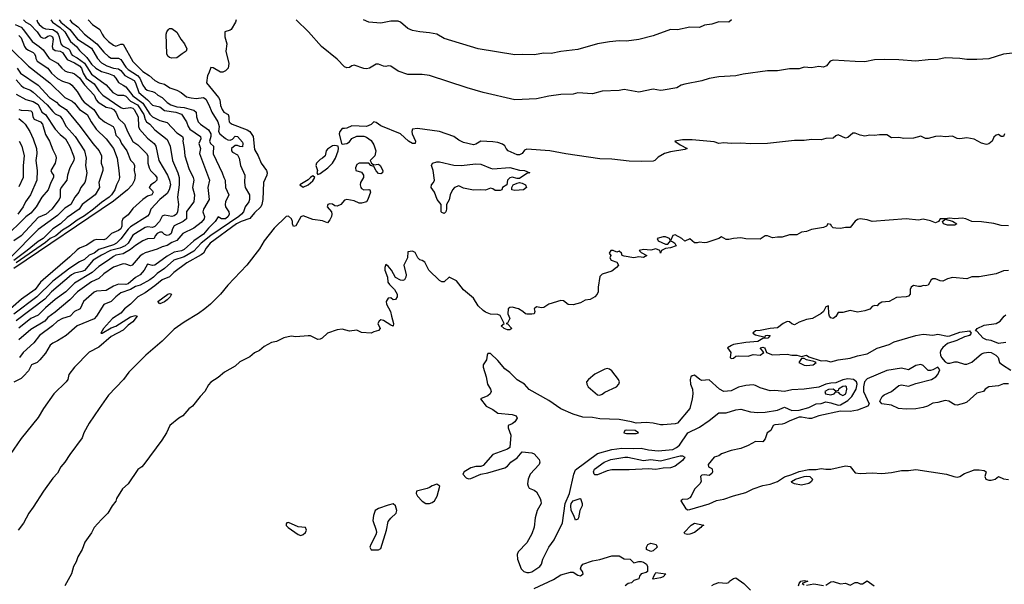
# Model space of a CAD drawing. Header units: metres. Extents: x -46681 to -43747, y -240911 to -237677.
# Tile 958 of 1056: x -45066 to -44863, y -237793 to -237677. Entities that reach past the tile are written whole.
import ezdxf

# ---------------------------------------------------------------- set-up
doc = ezdxf.new("R2010")
doc.units = ezdxf.units.M
doc.layers.add('CONTOUR_INDEX', color=1, linetype='Continuous')
doc.layers.add('CONTOUR_INTER', color=3, linetype='Continuous')

msp = doc.modelspace()

# ---------------------------------------------------------------- linework, layer by layer
at = {"layer": 'CONTOUR_INDEX'}
for points, elevation in [([(-45066.81, -237677.52), (-45065.6, -237678.08), (-45065.1, -237678.58), (-45063.33, -237681.02), (-45061.9, -237682.02), (-45061.1, -237682.75), (-45059.82, -237684.52), (-45058.1, -237685.45), (-45057.23, -237686.52), (-45056.6, -237687.01), (-45056.1, -237687.27), (-45055.1, -237687.45), (-45054.6, -237687.69), (-45053.6, -237688.47), (-45052.6, -237689.92), (-45050.6, -237692.02), (-45050.17, -237693.02), (-45049.77, -237693.52), (-45048.1, -237694.49), (-45047.1, -237694.75), (-45046.57, -237695.02), (-45046.14, -237695.52), (-45045.6, -237696.88), (-45044.34, -237698.02), (-45043.74, -237699.52), (-45042.6, -237701.61), (-45041.6, -237702.29), (-45039.79, -237704.02), (-45039.52, -237704.52), (-45039.54, -237706.02), (-45039.29, -237707.02), (-45039.01, -237707.52), (-45038.01, -237708.52), (-45037.68, -237709.02), (-45037.71, -237709.52), (-45038.17, -237710.02), (-45038.91, -237710.52), (-45039.27, -237711.02), (-45038.6, -237711.72), (-45038.48, -237712.02), (-45038.72, -237712.52), (-45039.6, -237712.85), (-45040.6, -237713.51), (-45042.6, -237715.33), (-45043.6, -237716.67), (-45044.67, -237717.52), (-45044.88, -237718.02), (-45044.89, -237719.02), (-45045.1, -237719.52), (-45045.6, -237719.88), (-45047.03, -237720.52), (-45048.1, -237721.6), (-45048.6, -237721.78), (-45050.1, -237721.71), (-45050.6, -237721.87), (-45052.1, -237722.91), (-45053.6, -237723.54), (-45054.1, -237723.89), (-45055.6, -237725.34), (-45061.1, -237730.02), (-45061.62, -237730.52), (-45062.74, -237732.02), (-45065.52, -237734.02), (-45068.97, -237737.02)], 60), ([(-45055.6, -237676.52), (-45055.22, -237677.02), (-45053.97, -237678.02), (-45052.6, -237679.49), (-45050.01, -237681.52), (-45048.6, -237683.21), (-45047.6, -237684.12), (-45047.1, -237684.46), (-45045.6, -237684.41), (-45045.1, -237684.68), (-45044.1, -237686.27), (-45043.6, -237686.8), (-45041.68, -237688.02), (-45041.2, -237688.52), (-45040.56, -237690.02), (-45040.1, -237690.7), (-45039.67, -237691.02), (-45038.6, -237691.27), (-45038.1, -237691.52), (-45037.5, -237692.02), (-45036.6, -237692.5), (-45035.6, -237693.55), (-45034.82, -237694.02), (-45033.6, -237694.48), (-45032.1, -237694.6), (-45030.6, -237694.98), (-45030.1, -237695.16), (-45029.62, -237695.52), (-45029.56, -237696.52), (-45029.16, -237697.52), (-45028.68, -237698.02), (-45027.1, -237699.2), (-45026.6, -237700.02), (-45026.6, -237700.52), (-45026.86, -237701.52), (-45026.65, -237702.02), (-45026.02, -237702.52), (-45026.1, -237704.14), (-45024.27, -237708.02), (-45023.95, -237709.02), (-45023.61, -237709.52), (-45023.55, -237711.02), (-45022.91, -237712.52), (-45023.59, -237714.02), (-45023.67, -237714.52), (-45023.6, -237715.02), (-45022.92, -237716.02), (-45022.81, -237716.52), (-45023.02, -237717.02), (-45023.6, -237717.51), (-45024.38, -237717.52), (-45025.1, -237717.09), (-45025.7, -237718.02), (-45027.1, -237719.42), (-45028.1, -237720.67), (-45030.09, -237722.02), (-45032.1, -237723.79), (-45032.6, -237724.08), (-45034.1, -237724.35), (-45035.6, -237725.14), (-45038.1, -237726.99), (-45038.6, -237727.07), (-45039.6, -237726.81), (-45040.29, -237728.02), (-45041.1, -237729.01), (-45042.1, -237729.53), (-45043.6, -237730.83), (-45044.1, -237730.98), (-45045.6, -237730.94), (-45046.6, -237731.36), (-45048.1, -237732.24), (-45050.1, -237732.4), (-45050.6, -237732.61), (-45052.8, -237734.52), (-45053.48, -237736.02), (-45054.6, -237736.55), (-45055.51, -237737.52), (-45057.1, -237738), (-45058.1, -237738.56), (-45059.12, -237739.52), (-45061.82, -237741.52), (-45063.01, -237743.02), (-45065.17, -237745.02), (-45065.95, -237746.02)], 55), ([(-45066.6, -237691.81), (-45064.6, -237692.94), (-45063.1, -237693.38), (-45062.1, -237694), (-45061.35, -237695.52), (-45060.56, -237696.02), (-45058.61, -237699.02), (-45057.6, -237700.11), (-45056.5, -237701.02), (-45056.18, -237701.52), (-45055.6, -237702.59), (-45054.84, -237704.52), (-45054.71, -237705.02), (-45054.78, -237705.52), (-45055.59, -237707.02), (-45056.05, -237708.52), (-45056.21, -237709.52), (-45057.38, -237711.02), (-45057.55, -237711.52), (-45057.59, -237713.02), (-45057.8, -237713.52), (-45059.29, -237715.52), (-45060.44, -237716.52), (-45062.1, -237717.23), (-45065.56, -237721.02), (-45067.1, -237722.01)], 65), ([(-44862.6, -237728.12), (-44863.6, -237728.17), (-44865.1, -237728.81), (-44868.6, -237729.41), (-44870.1, -237729.43), (-44871.1, -237729.83), (-44874.1, -237729.57), (-44875.1, -237729.81), (-44876.1, -237730.3), (-44876.6, -237730.27), (-44877.6, -237729.8), (-44878.1, -237729.85), (-44878.45, -237730.02), (-44879.1, -237731.11), (-44879.6, -237731.24), (-44880.1, -237731.2), (-44880.6, -237731.41), (-44881.1, -237731.41), (-44882.1, -237731.18), (-44882.6, -237731.58), (-44882.8, -237732.02), (-44882.77, -237733.02), (-44883.1, -237733.38), (-44883.6, -237733.54), (-44885.6, -237733.67), (-44887.1, -237734.52), (-44888.6, -237734.65), (-44889.32, -237735.02), (-44889.6, -237735.36), (-44890.1, -237735.3), (-44890.6, -237735.52), (-44891.1, -237736.04), (-44892.1, -237736.43), (-44893.6, -237736.66), (-44895.1, -237736.35), (-44896.6, -237736.73), (-44897.6, -237736.79), (-44898.1, -237737.6), (-44898.6, -237737.99), (-44899.1, -237737.86), (-44899.35, -237737.52), (-44899.54, -237737.02), (-44899.6, -237735.38), (-44900.1, -237735.62), (-44900.62, -237736.52), (-44901.1, -237736.96), (-44902.89, -237738.02), (-44904.1, -237738.23), (-44905.6, -237738.73), (-44906.6, -237739.27), (-44907.1, -237739.11), (-44907.6, -237738.71), (-44908.1, -237738.61), (-44908.88, -237739.02), (-44910.1, -237739.91), (-44911.6, -237740.02), (-44913.6, -237740.47), (-44914.6, -237740.52), (-44915.15, -237741.02), (-44914.6, -237741.38), (-44912.6, -237741.84), (-44912.5, -237741.52), (-44912.1, -237741.39), (-44911.56, -237741.52), (-44912.04, -237742.02), (-44913.1, -237742.1), (-44914.1, -237742.7), (-44916.6, -237742.94), (-44919.1, -237743.34), (-44919.55, -237743.52), (-44920.35, -237744.02), (-44919.67, -237745.02), (-44919.77, -237746.02), (-44919.6, -237746.21), (-44919.1, -237746.12), (-44918.6, -237745.77), (-44918.1, -237745.68), (-44916.1, -237745.77), (-44915.1, -237745.38), (-44913.6, -237745.57), (-44912.87, -237745.02), (-44913.66, -237744.02), (-44913.1, -237743.9), (-44912.76, -237744.02), (-44912.6, -237744.23), (-44912.36, -237745.02), (-44911.1, -237745.45), (-44908.1, -237745.32), (-44907.1, -237745.55), (-44906.1, -237745.53), (-44905.1, -237745.83), (-44904.1, -237745.51), (-44903.6, -237745.86), (-44901.1, -237746.71), (-44900.1, -237746.6), (-44899.1, -237746.93), (-44897.6, -237746.53), (-44895.1, -237746.16), (-44893.6, -237745.68), (-44891.6, -237745.25), (-44889.6, -237744.09), (-44887.1, -237743.33), (-44886.1, -237742.82), (-44881.6, -237741.46), (-44880.1, -237741.25), (-44878.1, -237741.4), (-44877.1, -237741.23), (-44875.1, -237741.61), (-44874.6, -237741.55), (-44872.6, -237740.8), (-44870.6, -237740.54), (-44870.23, -237741.02), (-44870.59, -237741.52), (-44871.6, -237741.78), (-44873.16, -237742.52), (-44875.1, -237743.17), (-44876.1, -237743.93), (-44876.48, -237744.52), (-44876.61, -237745.02), (-44876.55, -237745.52), (-44876.37, -237746.02), (-44875.6, -237746.9), (-44875.1, -237747.19), (-44874.6, -237747.21), (-44873.6, -237746.89), (-44873.1, -237746.9), (-44871.6, -237747.36), (-44871.1, -237747.4), (-44870.1, -237746.99), (-44868.1, -237745.28), (-44867.6, -237745.06), (-44866.6, -237744.89), (-44866.1, -237744.99), (-44865.18, -237745.52), (-44864.7, -237746.02), (-44864.4, -237747.02), (-44863.83, -237747.52), (-44862.1, -237748.61)], 50), ([(-44863.1, -237742.94), (-44864.6, -237743.16), (-44866.1, -237742.52), (-44867.1, -237742.4), (-44867.78, -237742.02), (-44869.1, -237740.6), (-44869.35, -237740.52), (-44868.99, -237740.02), (-44867.6, -237739.37), (-44865.08, -237739.02), (-44864.29, -237738.52), (-44863.48, -237737.52), (-44863.1, -237737.23)], 50), ([(-44969.6, -237745.16), (-44969.78, -237745.52), (-44969.89, -237746.52), (-44970.61, -237747.52), (-44970.57, -237748.02), (-44969.94, -237750.02), (-44969.69, -237751.52), (-44969.08, -237752.52), (-44968.96, -237753.02), (-44969.15, -237753.52), (-44969.6, -237753.91), (-44971.14, -237754.52), (-44969.95, -237756.02), (-44968.6, -237756.73), (-44967.6, -237757.49), (-44964.6, -237757.73), (-44963.8, -237758.02), (-44963.6, -237758.52), (-44964.1, -237759.25), (-44964.6, -237759.65), (-44965.42, -237760.02), (-44965.45, -237760.52), (-44964.88, -237762.02), (-44965.12, -237764.52), (-44965.6, -237764.88), (-44968.6, -237765.98), (-44970.6, -237768.24), (-44971.1, -237768.46), (-44972.1, -237768.42), (-44973.1, -237768.7), (-44974.48, -237769.52), (-44974.74, -237770.02), (-44974.1, -237770.75), (-44973.6, -237770.98), (-44973.1, -237770.92), (-44971.1, -237770.01), (-44969.6, -237769.74), (-44966.1, -237768.71), (-44965.6, -237768.4), (-44964.92, -237767.52), (-44963.6, -237766.68), (-44962.6, -237765.41), (-44960.6, -237765.61), (-44960.1, -237765.81), (-44959.1, -237766.97), (-44958.94, -237767.52), (-44959.08, -237768.02), (-44960.94, -237770.02), (-44961.37, -237771.02), (-44961.44, -237772.02), (-44961.34, -237772.52), (-44961.1, -237772.93), (-44960.1, -237773.28), (-44959.6, -237773.68), (-44958.87, -237775.02), (-44958.7, -237775.52), (-44958.69, -237776.02), (-44959.51, -237777.52), (-44959.92, -237779.02), (-44960.1, -237780.91), (-44960.6, -237782.32), (-44961.6, -237784.15), (-44963.36, -237786.02), (-44963.61, -237786.52), (-44963.54, -237787.52), (-44962.79, -237789.52), (-44962.24, -237790.02), (-44961.6, -237790.27), (-44961.1, -237790.27), (-44960.6, -237790.09), (-44958.92, -237789.02), (-44958.59, -237788.52), (-44958.29, -237787.52), (-44957.1, -237785.03), (-44955.96, -237783.52), (-44954.27, -237780.02), (-44953.76, -237776.02), (-44952.85, -237774.02), (-44951.96, -237770.02), (-44951.6, -237769.15), (-44947.1, -237765.76), (-44944.1, -237764.94), (-44942.1, -237764.68), (-44939.6, -237764.77), (-44938.1, -237764.67), (-44936.6, -237764.99), (-44934.6, -237765.2), (-44931.6, -237764.93), (-44930.83, -237764.52), (-44930.25, -237764.02), (-44928.51, -237761.52), (-44926.1, -237760.34), (-44924.1, -237759), (-44922.1, -237757.43), (-44920.6, -237757.4), (-44918.6, -237756.8), (-44917.6, -237756.68), (-44915.6, -237757.18), (-44914.1, -237757.35), (-44912.6, -237757.27), (-44910.1, -237756.87), (-44908.6, -237756.23), (-44907.1, -237756.89), (-44905.6, -237756.83), (-44903.6, -237756.28), (-44902.1, -237755.57), (-44901.1, -237755.45), (-44900.1, -237755.16), (-44899.1, -237755.32), (-44897.6, -237755.8), (-44897.1, -237755.76), (-44895.6, -237754.87), (-44894.75, -237754.02), (-44893.89, -237752.52), (-44893.69, -237751.52), (-44893.81, -237751.02), (-44894.44, -237750.52), (-44895.6, -237750.42), (-44896.6, -237750.63), (-44898.1, -237751.26), (-44899.1, -237751.3), (-44900.1, -237751.53), (-44901.6, -237752.12), (-44904.6, -237752.56), (-44907.1, -237752.64), (-44908.6, -237753.03), (-44910.6, -237752.82), (-44911.6, -237752.84), (-44913.6, -237752.27), (-44914.6, -237751.75), (-44915.1, -237751.63), (-44916.6, -237751.8), (-44918.1, -237752.14), (-44919.6, -237752.89), (-44921.1, -237752.99), (-44921.98, -237752.52), (-44924.1, -237750.64), (-44925.6, -237750.72), (-44926.05, -237750.52), (-44927.1, -237749.62), (-44927.6, -237749.78), (-44927.86, -237750.02), (-44928, -237750.52), (-44927.96, -237751.52), (-44927.56, -237752.52), (-44927.49, -237753.52), (-44927.59, -237754.52), (-44928.06, -237756.52), (-44930.6, -237759.53), (-44931.1, -237759.68), (-44933.6, -237759.89), (-44934.1, -237759.88), (-44935.6, -237759.5), (-44937.1, -237759.4), (-44939.1, -237759.52), (-44940.1, -237759.22), (-44942.6, -237758.8), (-44946.6, -237758.65), (-44948.1, -237758.35), (-44950.1, -237758.3), (-44952.1, -237757.68), (-44954.6, -237756.61), (-44957.1, -237754.84), (-44961.1, -237752.61), (-44962.06, -237751.52), (-44963.6, -237750.6), (-44965.1, -237749.13), (-44966.1, -237748.36), (-44967.6, -237746.62), (-44969.1, -237745.16), (-44969.6, -237745.16)], 50), ([(-44905.1, -237746.24), (-44905.71, -237747.02), (-44904.6, -237747.58), (-44904.1, -237747.67), (-44902.73, -237747.52), (-44902.11, -237747.02), (-44902.6, -237746.81), (-44904.1, -237746.53), (-44904.6, -237746.23), (-44905.1, -237746.24)], 50), ([(-44945.6, -237748.39), (-44947.6, -237749.42), (-44948.96, -237750.52), (-44949.35, -237751.02), (-44949.3, -237751.52), (-44949, -237752.02), (-44947.1, -237753.68), (-44946.6, -237753.78), (-44946.1, -237753.53), (-44945.6, -237753.17), (-44943.16, -237752.02), (-44942.66, -237751.52), (-44942.55, -237751.02), (-44942.73, -237750.52), (-44944.1, -237748.77), (-44944.6, -237748.4), (-44945.1, -237748.27), (-44945.6, -237748.39)], 50), ([(-44862.6, -237751.43), (-44863.6, -237751.45), (-44864.6, -237751.85), (-44866.6, -237752.02), (-44867.36, -237752.52), (-44867.69, -237753.02), (-44869.1, -237753.33), (-44871.1, -237755.22), (-44871.6, -237755.43), (-44873.1, -237755.82), (-44873.6, -237755.77), (-44874.86, -237755.02), (-44875.6, -237754.86), (-44877.1, -237755.3), (-44878.1, -237755.41), (-44879.23, -237756.02), (-44880.1, -237756.32), (-44881.6, -237756.59), (-44883.6, -237756.63), (-44885.16, -237756.52), (-44886.6, -237755.82), (-44888.59, -237755.52), (-44889.04, -237755.02), (-44888.53, -237754.02), (-44888.1, -237753.67), (-44886.65, -237753.02), (-44885.1, -237751.77), (-44884.6, -237751.63), (-44883.1, -237751.93), (-44881.6, -237751.34), (-44878.37, -237750.52), (-44877.52, -237750.02), (-44877.11, -237749.52), (-44876.71, -237748.52), (-44877.1, -237748.01), (-44878.1, -237748.55), (-44878.6, -237748.7), (-44879.1, -237748.66), (-44880.1, -237747.63), (-44880.6, -237747.47), (-44881.6, -237747.66), (-44883.1, -237748.55), (-44884.6, -237748.18), (-44887.6, -237748.66), (-44891.6, -237750.38), (-44892.15, -237751.02), (-44892.36, -237752.02), (-44892.35, -237753.02), (-44891.21, -237755.52), (-44891.46, -237756.02), (-44893.6, -237756.88), (-44895.1, -237757.14), (-44897.1, -237757.09), (-44901.59, -237758.02), (-44903.1, -237758.55), (-44903.6, -237758.58), (-44905.1, -237758.26), (-44905.6, -237758.3), (-44907.53, -237759.02), (-44908.6, -237759.57), (-44909.1, -237759.72), (-44910.6, -237759.86), (-44910.94, -237760.02), (-44911.44, -237761.02), (-44912.17, -237761.52), (-44912.6, -237762.76), (-44913.1, -237763.36), (-44914.6, -237763.33), (-44916.1, -237764.13), (-44917.6, -237764.72), (-44919.6, -237765.12), (-44921.6, -237765.86), (-44922.1, -237766.27), (-44923.11, -237766.52), (-44924.3, -237768.02), (-44924.23, -237768.52), (-44923.6, -237768.84), (-44923.49, -237769.02), (-44923.42, -237769.52), (-44923.6, -237769.89), (-44924.1, -237770.26), (-44925.1, -237770.15), (-44925.6, -237770.25), (-44925.88, -237770.52), (-44925.78, -237771.52), (-44926.03, -237772.02), (-44927.1, -237773.08), (-44927.8, -237774.52), (-44928.1, -237774.88), (-44928.6, -237775.18), (-44929.6, -237775.26), (-44929.96, -237775.52), (-44928.99, -237777.02), (-44928.6, -237777.33), (-44928.1, -237777.31), (-44924.1, -237776.14), (-44922.6, -237775.44), (-44921.1, -237775.19), (-44919.1, -237774.47), (-44916.6, -237773.8), (-44915.1, -237773.01), (-44913.1, -237772.33), (-44911.6, -237772.06), (-44910.1, -237771.55), (-44908.6, -237770.54), (-44907.1, -237770.1), (-44905.6, -237769.47), (-44903.6, -237769.04), (-44902.1, -237769.05), (-44901.1, -237768.88), (-44900.1, -237769), (-44899.1, -237768.96), (-44896.1, -237768.29), (-44895.1, -237768.47), (-44894.1, -237769.71), (-44893.1, -237769.9), (-44890.6, -237769.77), (-44888.6, -237769.89), (-44886.6, -237769.65), (-44884.6, -237769.25), (-44883.1, -237769.28), (-44881.6, -237769.08), (-44875.29, -237770.02), (-44873.82, -237770.52), (-44873.1, -237770.61), (-44872.6, -237770.51), (-44871.6, -237769.85), (-44870.1, -237769.31), (-44869.6, -237769.15), (-44868.6, -237769.13), (-44867.6, -237769.26), (-44867.13, -237769.52), (-44867.45, -237770.52), (-44867.2, -237771.02), (-44866.6, -237771.28), (-44866.1, -237771.27), (-44865.34, -237771.02), (-44864.6, -237770.49), (-44863.6, -237770.99), (-44862.6, -237771.12)], 50), ([(-44981.1, -237772.42), (-44981.6, -237772.78), (-44982.1, -237772.96), (-44984.33, -237773.52), (-44984.4, -237774.02), (-44984.1, -237774.52), (-44983.1, -237775.59), (-44982.36, -237776.02), (-44981.6, -237776.08), (-44981.1, -237775.85), (-44980.6, -237775.48), (-44980.07, -237774.52), (-44979.51, -237772.52), (-44980.1, -237772.06), (-44981.1, -237772.42)], 50), ([(-44990.1, -237776.4), (-44992.1, -237777.06), (-44992.79, -237777.52), (-44993.12, -237778.52), (-44993.25, -237779.52), (-44992.6, -237781.52), (-44992.54, -237782.02), (-44992.63, -237782.52), (-44993.72, -237784.52), (-44993.86, -237785.02), (-44993.6, -237785.58), (-44992.1, -237785.6), (-44991.6, -237785.31), (-44990.48, -237781.52), (-44990.1, -237779.74), (-44989.6, -237779.05), (-44988.46, -237778.02), (-44988.36, -237777.52), (-44988.6, -237776.52), (-44989.1, -237776.12), (-44990.1, -237776.4)], 50), ([(-45010.6, -237779.93), (-45010.96, -237780.02), (-45011.1, -237780.25), (-45011.1, -237780.61), (-45010.7, -237781.02), (-45008.6, -237782.45), (-45008.1, -237782.62), (-45007.6, -237782.46), (-45007.12, -237782.02), (-45006.91, -237781.52), (-45007.1, -237780.96), (-45008.6, -237780.85), (-45010.6, -237779.93)], 50)]:
    msp.add_lwpolyline(points, dxfattribs=dict(at, elevation=elevation))
at = {"layer": 'CONTOUR_INTER'}
for points, elevation in [([(-45021.41, -237676.52), (-45021.54, -237677.02), (-45022.39, -237678.52), (-45022.6, -237678.71), (-45023.69, -237679.02), (-45023.74, -237680.02), (-45023.3, -237681.52), (-45023.5, -237683.02), (-45022.86, -237685.52), (-45023.02, -237686.52), (-45023.6, -237687.07), (-45024.1, -237687.29), (-45024.6, -237687.3), (-45026.1, -237686.4), (-45026.6, -237686.38), (-45026.98, -237687.52), (-45027.29, -237688.02), (-45027.46, -237689.52), (-45025.04, -237692.52), (-45024.77, -237693.02), (-45024.6, -237694.15), (-45024.28, -237695.02), (-45023.94, -237695.52), (-45023.01, -237696.02), (-45022.87, -237696.52), (-45022.92, -237697.02), (-45022.8, -237697.52), (-45022.6, -237697.77), (-45022.23, -237698.02), (-45019.1, -237699.16), (-45018.55, -237699.52), (-45017.9, -237700.52), (-45017.6, -237703.25), (-45016.83, -237704.52), (-45016.26, -237706.02), (-45015.16, -237707.52), (-45015.02, -237708.02), (-45015.09, -237708.52), (-45015.78, -237710.02), (-45015.91, -237713.52), (-45016.1, -237714.52), (-45016.33, -237715.02), (-45017.6, -237716.25), (-45018.6, -237717.45), (-45020.33, -237718.02), (-45021.28, -237718.52), (-45026.7, -237722.52), (-45027.54, -237723.52), (-45028.07, -237724.52), (-45028.6, -237724.92), (-45031.54, -237726.52), (-45034.21, -237728.52), (-45035.1, -237729.43), (-45036.6, -237730.02), (-45038.1, -237731.29), (-45040.1, -237732.73), (-45041.62, -237733.52), (-45043.12, -237735.02), (-45044.36, -237736.02), (-45045.1, -237736.89), (-45046.82, -237738.02), (-45048.63, -237740.02), (-45049.23, -237741.02), (-45048.94, -237741.02), (-45047.1, -237739.88), (-45046.1, -237739.6), (-45043.1, -237737.62), (-45042.1, -237737.37), (-45041.74, -237737.52), (-45042.6, -237738.69), (-45043.6, -237739.37), (-45044.6, -237740.39), (-45047.1, -237741.72), (-45049.6, -237743.87), (-45051.6, -237744.93), (-45054.63, -237748.02), (-45055.76, -237749.52), (-45056, -237750.52), (-45056.32, -237751.02), (-45058.87, -237753.52), (-45060.99, -237756.52), (-45062.1, -237758.36), (-45065.6, -237762.66), (-45068.6, -237767.1)], 53), ([(-45051.81, -237676.52), (-45050.91, -237677.52), (-45049.41, -237678.52), (-45048.96, -237679.52), (-45048.56, -237680.02), (-45047.6, -237681), (-45046.6, -237681.77), (-45046.1, -237682), (-45045.1, -237681.54), (-45044.6, -237681.59), (-45042.6, -237685.15), (-45040.6, -237687.15), (-45039.25, -237688.02), (-45038.1, -237689.05), (-45037.22, -237689.52), (-45036.1, -237689.78), (-45035.03, -237690.52), (-45033.58, -237691.02), (-45032.69, -237691.52), (-45031.6, -237692.36), (-45030.6, -237692.63), (-45029.6, -237692.74), (-45028.1, -237692.53), (-45027.6, -237692.88), (-45026.98, -237694.02), (-45026.4, -237695.52), (-45025.16, -237697.52), (-45024.87, -237698.52), (-45025, -237699.52), (-45024.73, -237700.02), (-45023.6, -237700.95), (-45023.1, -237701.22), (-45022.6, -237701.31), (-45022.1, -237701.1), (-45021.6, -237700.45), (-45021.1, -237700.57), (-45020.1, -237701.73), (-45019.98, -237702.02), (-45020.1, -237702.67), (-45020.6, -237702.63), (-45021.1, -237702.38), (-45021.6, -237702.41), (-45022.33, -237703.02), (-45022.33, -237703.52), (-45022.1, -237703.8), (-45021.1, -237704.34), (-45020.73, -237705.02), (-45020.49, -237706.52), (-45019.63, -237708.52), (-45019.68, -237710.02), (-45019.54, -237711.02), (-45018.66, -237712.52), (-45018.63, -237713.52), (-45018.8, -237714.02), (-45019.52, -237715.02), (-45019.9, -237716.02), (-45020.28, -237716.52), (-45020.83, -237717.02), (-45026.6, -237720.93), (-45028.55, -237722.52), (-45030.1, -237724.13), (-45032.1, -237725.29), (-45034.17, -237726.02), (-45036.1, -237727.72), (-45037.6, -237728.75), (-45038.38, -237729.52), (-45039.1, -237730.01), (-45041.1, -237731.13), (-45042.1, -237731.39), (-45043.1, -237732.03), (-45045.1, -237732.7), (-45046.12, -237733.52), (-45047.08, -237734.52), (-45048.6, -237735.13), (-45050.1, -237737.49), (-45050.6, -237738.07), (-45054.1, -237739.47), (-45056.32, -237741.52), (-45058.1, -237742.61), (-45059.1, -237743.04), (-45059.6, -237743.51), (-45060.6, -237745.14), (-45061.73, -237746.52), (-45062.32, -237747.02), (-45063.45, -237747.52), (-45064.1, -237748.73), (-45065.1, -237749.88), (-45065.6, -237750.34), (-45067.1, -237751.11)], 54), ([(-45065.09, -237676.52), (-45064.6, -237677), (-45063.74, -237677.52), (-45062.32, -237679.02), (-45061.6, -237680.02), (-45061.1, -237680.3), (-45060.6, -237680.26), (-45060.1, -237679.89), (-45059.6, -237679.74), (-45059.13, -237680.02), (-45058.98, -237680.52), (-45059.21, -237682.02), (-45059.1, -237682.53), (-45058.6, -237682.86), (-45057.6, -237683.01), (-45057.1, -237683.3), (-45056.1, -237684.71), (-45054.6, -237685.41), (-45053.6, -237686.04), (-45053.18, -237686.52), (-45052.81, -237687.52), (-45052.19, -237688.52), (-45050.6, -237689.69), (-45049.6, -237691.19), (-45048.81, -237692.02), (-45045.1, -237694.6), (-45044.6, -237694.76), (-45043.1, -237694.58), (-45042.6, -237694.75), (-45042.34, -237695.02), (-45041.54, -237696.52), (-45041.49, -237698.52), (-45041.28, -237699.02), (-45039.6, -237700.92), (-45038.24, -237702.02), (-45037.89, -237702.52), (-45037.28, -237705.52), (-45035.52, -237708.52), (-45035.09, -237709.52), (-45034.9, -237710.52), (-45035.14, -237711.52), (-45035.6, -237712.25), (-45037.09, -237713.52), (-45038.94, -237715.52), (-45039.25, -237716.52), (-45039.6, -237716.97), (-45043.1, -237719.11), (-45043.6, -237719.59), (-45045.1, -237721.59), (-45046, -237722.52), (-45046.6, -237722.82), (-45049.6, -237723.77), (-45050.6, -237724.52), (-45051.6, -237724.96), (-45052.6, -237725.83), (-45053.6, -237726.33), (-45055.6, -237727.65), (-45059.1, -237730.33), (-45062.4, -237733.52), (-45067.1, -237737.13)], 59), ([(-45062.35, -237676.52), (-45062.21, -237677.02), (-45061.88, -237677.52), (-45061.1, -237678.22), (-45060.6, -237678.4), (-45059.1, -237678.55), (-45058.31, -237679.02), (-45057.95, -237679.52), (-45057.77, -237680.02), (-45057.41, -237681.52), (-45057.1, -237681.88), (-45055.84, -237682.52), (-45055.6, -237682.77), (-45055.32, -237683.52), (-45055.1, -237683.8), (-45054.1, -237684.34), (-45052.6, -237685.44), (-45051.1, -237687.7), (-45049.1, -237689.27), (-45048.1, -237689.89), (-45046.72, -237691.52), (-45045.72, -237692.02), (-45044.56, -237692.02), (-45044.1, -237692.26), (-45043.1, -237693.27), (-45041.7, -237694.02), (-45040.39, -237696.02), (-45040.1, -237697.04), (-45039.82, -237697.52), (-45039.1, -237698.04), (-45038.1, -237699.18), (-45035.6, -237701.19), (-45034.93, -237702.52), (-45034.46, -237705.52), (-45033.35, -237708.02), (-45033.09, -237709.02), (-45033.09, -237710.52), (-45033.42, -237713.02), (-45033.26, -237714.52), (-45033.44, -237716.02), (-45033.62, -237716.52), (-45034.1, -237716.9), (-45034.6, -237717.04), (-45036.1, -237716.73), (-45036.6, -237716.93), (-45037.15, -237718.02), (-45038.1, -237719.06), (-45038.6, -237719.25), (-45039.6, -237719.15), (-45040.1, -237719.3), (-45042.6, -237720.88), (-45043.57, -237722.52), (-45044.21, -237723.02), (-45045.3, -237723.52), (-45047.21, -237724.02), (-45049.1, -237724.97), (-45050.77, -237726.02), (-45052.6, -237728.09), (-45053.1, -237728.35), (-45054.6, -237728.64), (-45055.27, -237729.02), (-45059.33, -237732.52), (-45060.71, -237734.02), (-45066.6, -237738.48)], 58), ([(-45057.76, -237676.52), (-45057.41, -237677.02), (-45055.58, -237678.52), (-45054, -237680.52), (-45051.1, -237682.4), (-45049.92, -237684.52), (-45049.1, -237685.39), (-45047.96, -237686.02), (-45046.6, -237686.47), (-45045.6, -237686.64), (-45045.1, -237686.94), (-45044.24, -237688.02), (-45042.38, -237689.02), (-45042.05, -237689.52), (-45041.39, -237691.52), (-45039.61, -237693.02), (-45038.6, -237694.13), (-45037.1, -237694.44), (-45036.1, -237695.17), (-45033.81, -237695.52), (-45032.6, -237695.93), (-45031.57, -237697.52), (-45031.25, -237698.52), (-45030.88, -237699.02), (-45028.72, -237700.52), (-45028.66, -237701.02), (-45029.05, -237702.02), (-45028.74, -237703.02), (-45028.91, -237704.02), (-45026.84, -237709.52), (-45027.22, -237711.02), (-45026.95, -237713.52), (-45028.13, -237715.52), (-45028.2, -237716.02), (-45027.86, -237717.02), (-45027.99, -237717.52), (-45028.6, -237718.27), (-45030.1, -237719.41), (-45032.38, -237720.52), (-45033.6, -237721.93), (-45034.6, -237722.33), (-45035.6, -237722.99), (-45036.6, -237723.23), (-45037.6, -237723.7), (-45040.1, -237724.46), (-45040.6, -237724.73), (-45041.1, -237725.1), (-45042.76, -237727.02), (-45043.1, -237727.15), (-45044.1, -237726.8), (-45044.6, -237726.77), (-45046.6, -237727.46), (-45048.6, -237728.83), (-45049.6, -237729.76), (-45051.1, -237730.47), (-45054.02, -237732.52), (-45055.6, -237734.12), (-45058.6, -237736.72), (-45060.1, -237737.81), (-45060.7, -237738.52), (-45063.6, -237740.24), (-45066.1, -237742.35)], 56), ([(-45059.52, -237676.52), (-45059.16, -237677.02), (-45057.6, -237678.13), (-45056.61, -237679.02), (-45055.47, -237681.02), (-45054.18, -237682.02), (-45053.6, -237682.86), (-45052.1, -237684.31), (-45051.1, -237685.7), (-45050.25, -237686.52), (-45049.1, -237687.19), (-45047.6, -237687.58), (-45046.6, -237688.03), (-45046.09, -237688.52), (-45045.6, -237689.47), (-45044.6, -237689.96), (-45044.1, -237690.36), (-45042.6, -237692.19), (-45040.6, -237693.67), (-45039.1, -237695.95), (-45038.6, -237696.51), (-45037.1, -237697.28), (-45035.6, -237697.66), (-45033.6, -237699.77), (-45032.44, -237700.52), (-45032.29, -237701.02), (-45032.35, -237701.52), (-45032.05, -237703.02), (-45031.94, -237704.52), (-45031.1, -237707.16), (-45030.2, -237709.02), (-45030.11, -237709.52), (-45030.35, -237711.02), (-45029.98, -237712.52), (-45030.11, -237714.02), (-45031.6, -237715.95), (-45031.58, -237717.52), (-45032.31, -237718.02), (-45034.1, -237718.92), (-45034.45, -237719.52), (-45034.78, -237720.52), (-45035.1, -237720.78), (-45035.6, -237720.9), (-45036.1, -237720.68), (-45036.6, -237720.2), (-45037.1, -237720.22), (-45037.63, -237720.52), (-45038.07, -237721.02), (-45038.21, -237721.52), (-45039.6, -237721.6), (-45040.6, -237721.99), (-45042.1, -237722.95), (-45043.1, -237723.8), (-45044.6, -237724.66), (-45046.1, -237724.97), (-45046.6, -237725.21), (-45047.62, -237726.02), (-45049.6, -237727.31), (-45050.98, -237728.52), (-45054.6, -237730.71), (-45056.42, -237732.52), (-45058.6, -237734.07), (-45060.6, -237735.81), (-45062.1, -237737.34), (-45063.6, -237738.01), (-45066.1, -237739.98)], 57), ([(-44861.1, -237683.32), (-44863.6, -237683.58), (-44866.6, -237684.54), (-44869.1, -237684.72), (-44871.1, -237684.72), (-44872.6, -237684.51), (-44875.6, -237684.37), (-44877.1, -237684.7), (-44879.1, -237684.75), (-44881.6, -237685.06), (-44885.1, -237684.78), (-44888.1, -237684.71), (-44890.1, -237684.75), (-44892.1, -237685.17), (-44894.1, -237685.15), (-44898.6, -237684.86), (-44899.24, -237685.02), (-44899.99, -237686.02), (-44900.6, -237686.28), (-44901.6, -237686.13), (-44903.1, -237686.41), (-44904.6, -237686.26), (-44905.6, -237686.6), (-44907.6, -237686.61), (-44910.1, -237687.04), (-44912.1, -237687.01), (-44917.1, -237687.71), (-44918.6, -237688.05), (-44922.1, -237688.29), (-44924.1, -237688.61), (-44925.6, -237689.1), (-44929.1, -237689.79), (-44929.88, -237690.02), (-44930.74, -237690.52), (-44933.6, -237691.03), (-44934.1, -237691.08), (-44935.6, -237690.81), (-44938.6, -237691.42), (-44941.6, -237690.91), (-44942.6, -237691.07), (-44946.1, -237691.23), (-44948.1, -237691.78), (-44951.1, -237691.55), (-44952.1, -237691.83), (-44954.6, -237691.89), (-44957.1, -237692.23), (-44959.6, -237692.78), (-44964.1, -237693.03), (-44970.6, -237691.48), (-44973.9, -237690.52), (-44981.6, -237687.97), (-44983.1, -237687.77), (-44986.1, -237687.8), (-44988.1, -237687.08), (-44989.6, -237686.08), (-44990.1, -237685.99), (-44990.6, -237686.12), (-44991.1, -237686.05), (-44992.1, -237685.64), (-44992.6, -237685.66), (-44993.97, -237686.52), (-44994.6, -237686.63), (-44995.1, -237686.57), (-44997.1, -237685.89), (-44997.6, -237686.02), (-44998.1, -237686.38), (-44998.6, -237686.44), (-44999.1, -237686.19), (-45000.6, -237684.61), (-45003.84, -237682.02), (-45006.51, -237679.02), (-45009.02, -237676.52)], 53), ([(-44919.51, -237676.52), (-44920.1, -237677), (-44922.1, -237676.96), (-44923.6, -237677.41), (-44925.1, -237677.66), (-44926.1, -237678.12), (-44928.1, -237678.06), (-44930.6, -237678.59), (-44932.1, -237678.54), (-44935.6, -237679.86), (-44938.6, -237680.61), (-44941.1, -237680.94), (-44942.6, -237680.88), (-44944.6, -237681.07), (-44947.1, -237681.52), (-44951.1, -237682.67), (-44954.6, -237683.05), (-44956.6, -237683.47), (-44958.1, -237683.43), (-44960.1, -237683.74), (-44962.6, -237683.65), (-44964.1, -237683.76), (-44971.6, -237682.52), (-44978.6, -237680.39), (-44980.13, -237679.52), (-44981.6, -237679.2), (-44983.6, -237679.05), (-44985.1, -237678.74), (-44986.1, -237678.31), (-44987.6, -237677.05), (-44988.1, -237676.8), (-44989.6, -237676.85), (-44991.6, -237677.23), (-44994.1, -237677.04), (-44995.21, -237676.52)], 54), ([(-45066.1, -237679.75), (-45065.6, -237680.26), (-45064.88, -237682.02), (-45064.6, -237682.46), (-45064.1, -237682.81), (-45063.1, -237683.24), (-45062.85, -237683.52), (-45062.62, -237684.02), (-45062.57, -237684.52), (-45062.27, -237685.02), (-45060.11, -237686.52), (-45059.38, -237687.52), (-45058.1, -237688.61), (-45057.1, -237689.19), (-45055.6, -237689.65), (-45055.15, -237690.02), (-45054.1, -237691.3), (-45053.07, -237693.02), (-45052.61, -237693.52), (-45050.63, -237695.02), (-45049.6, -237696.59), (-45048.48, -237697.52), (-45046.65, -237698.52), (-45046.37, -237699.02), (-45046.1, -237700.28), (-45045.38, -237701.02), (-45044.97, -237702.02), (-45043.89, -237703.52), (-45043.1, -237705.44), (-45042.51, -237706.02), (-45042.3, -237706.52), (-45042.37, -237707.52), (-45042.15, -237708.52), (-45042.27, -237709.52), (-45042.78, -237710.52), (-45043.72, -237711.52), (-45046.6, -237713.86), (-45067.1, -237727.72)], 61), ([(-45035.29, -237678.52), (-45035.1, -237678.36), (-45034.6, -237678.36), (-45033.6, -237679.11), (-45032.77, -237680.52), (-45032, -237681.52), (-45031.55, -237682.52), (-45031.64, -237683.02), (-45032.5, -237683.52), (-45033.6, -237684.37), (-45034.6, -237684.45), (-45035.1, -237684.33), (-45035.44, -237684.02), (-45035.66, -237683.52), (-45035.8, -237679.52), (-45035.65, -237679.02), (-45035.29, -237678.52)], 54), ([(-45067.6, -237682.65), (-45064.1, -237686.1), (-45059.7, -237689.52), (-45056.62, -237692.52), (-45055.1, -237693.27), (-45054.6, -237693.71), (-45053.6, -237694.99), (-45052.05, -237696.02), (-45051.2, -237697.52), (-45050.15, -237699.02), (-45048.14, -237701.02), (-45046.59, -237703.02), (-45045.85, -237705.02), (-45045.49, -237707.52), (-45045.4, -237709.02), (-45045.5, -237709.52), (-45046.01, -237710.52), (-45046.33, -237711.52), (-45046.99, -237712.52), (-45047.48, -237713.02), (-45049.1, -237714.13), (-45050.72, -237715.52), (-45052.6, -237716.88), (-45054.1, -237717.75), (-45055.7, -237719.02), (-45057.1, -237719.84), (-45058.49, -237721.02), (-45059.6, -237721.54), (-45060.6, -237722.38), (-45066.64, -237726.52)], 62), ([(-45066.38, -237686.52), (-45065.71, -237687.52), (-45062.1, -237690.02), (-45059.75, -237692.52), (-45058.33, -237693.52), (-45057.86, -237694.02), (-45056.37, -237695.02), (-45053.44, -237698.52), (-45050.87, -237702.02), (-45049.57, -237703.52), (-45049.09, -237704.52), (-45049.11, -237706.02), (-45048.8, -237707.02), (-45048.81, -237707.52), (-45049.63, -237710.02), (-45049.48, -237711.02), (-45050.34, -237712.52), (-45053.03, -237714.52), (-45053.67, -237715.52), (-45056.1, -237717.19), (-45057.53, -237718.52), (-45059.1, -237719.54), (-45061.1, -237721.51), (-45062.1, -237722.16), (-45064.37, -237724.02), (-45067.1, -237726.06)], 63), ([(-45066.6, -237688.91), (-45065.6, -237690.07), (-45065.1, -237690.46), (-45063.69, -237691.02), (-45063.1, -237691.46), (-45060.21, -237694.02), (-45059.1, -237695.43), (-45058.6, -237695.86), (-45057.6, -237696.38), (-45057.1, -237697.05), (-45056.32, -237698.52), (-45054.52, -237700.52), (-45052.58, -237703.52), (-45052.25, -237705.02), (-45052.37, -237706.52), (-45052.07, -237708.02), (-45052.34, -237709.52), (-45052.49, -237710.02), (-45053.35, -237711.02), (-45053.76, -237712.02), (-45054.53, -237713.02), (-45055.37, -237714.52), (-45056.6, -237715.28), (-45058.1, -237716.79), (-45062.1, -237719.68), (-45067.85, -237725.52)], 64), ([(-45066.1, -237694.98), (-45065.6, -237695.12), (-45064.1, -237695.18), (-45063.6, -237695.29), (-45063.33, -237695.52), (-45063.19, -237696.52), (-45062.95, -237697.02), (-45061.6, -237697.52), (-45061.19, -237698.02), (-45060.6, -237700.11), (-45059.75, -237701.52), (-45059.1, -237703.29), (-45058.44, -237704.52), (-45058.38, -237705.02), (-45058.61, -237706.02), (-45059.46, -237707.52), (-45059.3, -237708.02), (-45058.96, -237708.52), (-45058.91, -237709.02), (-45059.46, -237710.02), (-45060.01, -237711.52), (-45061.33, -237713.02), (-45062.52, -237715.02), (-45063.6, -237716.29), (-45064.6, -237717.06), (-45069.1, -237721.44)], 66), ([(-45066.1, -237696.86), (-45065.22, -237697.52), (-45064.77, -237698.02), (-45063.81, -237699.52), (-45063.13, -237701.02), (-45062.46, -237703.02), (-45062.36, -237704.02), (-45062.59, -237705.52), (-45062.27, -237707.52), (-45062.39, -237709.52), (-45063.65, -237712.52), (-45064.68, -237714.02), (-45065.18, -237715.02), (-45066.3, -237716.52)], 67), ([(-44863.37, -237700.02), (-44863.61, -237700.52), (-44864.1, -237700.56), (-44864.6, -237700.11), (-44865.1, -237700.27), (-44865.6, -237700.72), (-44865.94, -237701.52), (-44866.6, -237702.03), (-44867.1, -237702.17), (-44868.1, -237701.9), (-44869.6, -237701.1), (-44871.1, -237700.8), (-44872.6, -237701.04), (-44873.1, -237700.96), (-44874.1, -237700.47), (-44875.6, -237700.62), (-44876.6, -237700.51), (-44877.6, -237700.58), (-44879.1, -237700.98), (-44879.6, -237700.95), (-44880.6, -237700.51), (-44882.1, -237700.88), (-44884.1, -237700.97), (-44885.1, -237700.75), (-44886.6, -237700.81), (-44887.6, -237700.2), (-44889.1, -237700.18), (-44890.1, -237700.34), (-44891.1, -237700.29), (-44892.1, -237700.45), (-44893.1, -237700.25), (-44894.1, -237699.84), (-44894.6, -237699.89), (-44895.6, -237700.76), (-44896.1, -237700.88), (-44897.6, -237700.23), (-44898.1, -237700.42), (-44898.6, -237700.88), (-44900.1, -237700.98), (-44901.1, -237701.25), (-44903.1, -237701.16), (-44904.6, -237701.38), (-44906.6, -237701.36), (-44912.1, -237701.97), (-44915.6, -237702.03), (-44917.6, -237701.89), (-44919.6, -237701.97), (-44921.1, -237701.84), (-44922.1, -237702.02), (-44923.1, -237701.67), (-44927.6, -237701.26), (-44929.6, -237701.22), (-44931.15, -237701.52), (-44930.1, -237702.26), (-44928.64, -237703.02), (-44929.1, -237703.24), (-44932.1, -237703.7), (-44933.27, -237704.02), (-44934.6, -237704.78), (-44935.32, -237705.52), (-44935.6, -237705.63), (-44938.1, -237705.7), (-44940.6, -237705.6), (-44944.1, -237705.23), (-44946.6, -237705.18), (-44953.6, -237704.15), (-44956.87, -237703.52), (-44961.6, -237703.13), (-44962.1, -237703.35), (-44962.6, -237704.02), (-44963.1, -237704.31), (-44963.6, -237704.3), (-44965.43, -237703.52), (-44965.88, -237703.02), (-44966.1, -237702.49), (-44966.6, -237702.11), (-44967.6, -237701.82), (-44968.6, -237701.62), (-44971.1, -237701.52), (-44972.1, -237702.15), (-44972.6, -237702.25), (-44974.6, -237701.78), (-44975.6, -237701.3), (-44976.65, -237700.52), (-44979.6, -237699.54), (-44984.1, -237698.92), (-44985.15, -237699.02), (-44985.29, -237699.52), (-44985.21, -237700.02), (-44984.49, -237701.52), (-44984.6, -237702), (-44985.1, -237702.01), (-44985.94, -237701.52), (-44987.61, -237700.02), (-44991.6, -237698.33), (-44992.6, -237697.68), (-44993.1, -237697.53), (-44993.6, -237698.1), (-44994.6, -237698.5), (-44997.6, -237698.35), (-44998.6, -237698.82), (-44999.1, -237698.94), (-44999.6, -237698.88), (-45000.06, -237699.52), (-45000.21, -237700.02), (-44999.72, -237702.02), (-44999.6, -237702.1), (-44998.6, -237702.01), (-44998.1, -237701.62), (-44997.6, -237700.98), (-44996.6, -237700.49), (-44995.1, -237700.47), (-44994.6, -237700.68), (-44993.6, -237701.39), (-44993.1, -237702.25), (-44992.67, -237703.52), (-44992.9, -237704.52), (-44993.8, -237705.52), (-44993.58, -237706.02), (-44993.1, -237706.36), (-44992.1, -237706.27), (-44991.77, -237706.52), (-44991.25, -237707.52), (-44991.29, -237708.02), (-44991.6, -237708.22), (-44992.1, -237708.14), (-44992.6, -237707.61), (-44993.1, -237706.73), (-44993.69, -237706.52), (-44994.13, -237706.02), (-44996.1, -237706.03), (-44996.6, -237706.34), (-44996.81, -237707.02), (-44996.74, -237707.52), (-44995.6, -237707.91), (-44995.2, -237708.52), (-44995.18, -237709.02), (-44995.79, -237710.02), (-44995.9, -237710.52), (-44995.77, -237711.02), (-44995.6, -237711.28), (-44995.1, -237711.55), (-44994.1, -237711.44), (-44993.92, -237711.52), (-44993.76, -237712.02), (-44994.29, -237713.52), (-44994.6, -237713.96), (-44995.6, -237714.27), (-44996.1, -237714.28), (-44997.1, -237713.78), (-44998.6, -237713.54), (-44999.1, -237713.67), (-44999.89, -237714.52), (-45000.6, -237714.88), (-45001.1, -237714.82), (-45001.6, -237714.5), (-45002.1, -237714.41), (-45002.51, -237714.52), (-45002.67, -237715.02), (-45001.81, -237716.02), (-45001.68, -237716.52), (-45001.77, -237717.02), (-45002.1, -237717.67), (-45002.6, -237718.32), (-45003.6, -237717.88), (-45005.6, -237717.62), (-45007.6, -237716.88), (-45008.1, -237717.11), (-45009.1, -237718.95), (-45009.6, -237719.06), (-45009.8, -237718.52), (-45009.78, -237718.02), (-45010.02, -237717.52), (-45010.6, -237716.95), (-45011.1, -237717.02), (-45013.6, -237719.4), (-45015.62, -237722.02), (-45016.6, -237723.63), (-45019.2, -237727.02), (-45023.1, -237731.12), (-45024.6, -237733.01), (-45026.64, -237735.02), (-45027.83, -237736.02), (-45029.1, -237736.95), (-45032.1, -237738.78), (-45034.1, -237740.21), (-45036.6, -237742.68), (-45039.93, -237745.52), (-45043.47, -237749.02), (-45044.56, -237750.52), (-45047.6, -237753.78), (-45049.55, -237756.52), (-45051.6, -237759.54), (-45052.7, -237761.52), (-45053.08, -237762.52), (-45055.6, -237765.94), (-45056.6, -237767.54), (-45057.42, -237768.52), (-45058.1, -237769.78), (-45059.1, -237770.87), (-45061.01, -237773.52), (-45063.1, -237776.82), (-45063.99, -237778.02), (-45065.1, -237780.07), (-45066.24, -237781.52)], 52), ([(-45066.03, -237701.52), (-45065.48, -237702.52), (-45064.96, -237704.52), (-45065.19, -237706.52), (-45065.19, -237709.02), (-45066.1, -237710.93)], 68), ([(-45001.6, -237702.45), (-45002.6, -237703.17), (-45002.88, -237703.52), (-45003.1, -237704.54), (-45003.6, -237705.01), (-45004.1, -237705.25), (-45004.84, -237706.02), (-45005.02, -237706.52), (-45004.66, -237707.52), (-45004.77, -237708.02), (-45004.6, -237708.38), (-45004.1, -237708.18), (-45002.55, -237707.02), (-45001.6, -237706.02), (-45000.93, -237705.02), (-45000.42, -237703.52), (-45000.32, -237703.02), (-45000.38, -237702.52), (-45001.1, -237702.38), (-45001.6, -237702.45)], 52), ([(-44980.98, -237706.02), (-44980.1, -237705.73), (-44979.6, -237705.74), (-44976.6, -237706.46), (-44975.1, -237706.49), (-44972.1, -237706.18), (-44971.1, -237706.23), (-44969.1, -237707.1), (-44968.6, -237707.2), (-44965.1, -237706.94), (-44963.1, -237707.45), (-44962.1, -237707.56), (-44961.02, -237708.02), (-44961.6, -237708.13), (-44963.1, -237709.16), (-44963.6, -237709.18), (-44964.6, -237708.94), (-44965.1, -237709.06), (-44965.58, -237709.52), (-44965.75, -237710.52), (-44966.61, -237711.02), (-44966.74, -237711.52), (-44967.1, -237711.69), (-44968.1, -237711.63), (-44968.6, -237711.3), (-44969.1, -237711.16), (-44970.1, -237711.58), (-44971.1, -237711.49), (-44972.6, -237711.62), (-44974.6, -237711.16), (-44975.6, -237710.73), (-44976.45, -237711.02), (-44976.92, -237711.52), (-44977.35, -237712.52), (-44977.6, -237713.57), (-44978.11, -237714.52), (-44978.13, -237715.52), (-44978.29, -237716.02), (-44978.6, -237716.42), (-44979.1, -237716.19), (-44979.2, -237716.02), (-44979.24, -237714.52), (-44980.07, -237713.52), (-44980.57, -237712.02), (-44981.29, -237711.02), (-44981.22, -237710.52), (-44980.78, -237710.02), (-44980.61, -237709.52), (-44980.87, -237707.52), (-44981.19, -237706.52), (-44980.98, -237706.02)], 52), ([(-45006.1, -237708.96), (-45006.6, -237709.46), (-45008.32, -237710.52), (-45007.6, -237710.95), (-45006.58, -237710.52), (-45005.6, -237709.69), (-45005.2, -237709.02), (-45005.6, -237708.63), (-45006.1, -237708.96)], 52), ([(-44964.39, -237710.52), (-44963.6, -237710.13), (-44963.1, -237710.04), (-44962.6, -237710.13), (-44961.86, -237710.52), (-44961.68, -237711.02), (-44962.3, -237711.52), (-44964.1, -237711.67), (-44964.71, -237711.52), (-44964.7, -237711.02), (-44964.39, -237710.52)], 52), ([(-44862.6, -237718.94), (-44864.1, -237718.87), (-44865.6, -237718.45), (-44868.1, -237718.09), (-44870.1, -237718.01), (-44871.31, -237717.52), (-44872.1, -237717.38), (-44873.6, -237717.47), (-44874.6, -237717.33), (-44875.6, -237717.5), (-44876.6, -237717.48), (-44876.96, -237718.02), (-44877.6, -237718.32), (-44878.6, -237717.88), (-44880.1, -237717.54), (-44881.1, -237717.77), (-44883.6, -237717.49), (-44890.6, -237718.04), (-44891.6, -237717.72), (-44893.1, -237717.51), (-44893.6, -237717.61), (-44894.1, -237717.94), (-44895.1, -237719.27), (-44896.1, -237719.25), (-44897.1, -237719.46), (-44898.1, -237719.4), (-44898.6, -237719.32), (-44898.93, -237719.02), (-44899.1, -237718.65), (-44899.71, -237718.52), (-44900.02, -237719.02), (-44900.6, -237719.24), (-44903.1, -237719.67), (-44904.1, -237720.1), (-44905.1, -237720.2), (-44906.1, -237720.78), (-44907.6, -237720.77), (-44909.1, -237721.29), (-44910.1, -237721.25), (-44911.1, -237721.43), (-44912.1, -237720.99), (-44912.6, -237721), (-44913.6, -237721.66), (-44916.6, -237721.63), (-44917.6, -237721.42), (-44919.1, -237721.53), (-44920.1, -237721.76), (-44920.6, -237721.75), (-44921.6, -237721.21), (-44922.1, -237721.53), (-44924.6, -237722.33), (-44925.1, -237722.43), (-44926.1, -237722.3), (-44926.6, -237722.44), (-44927.1, -237722.43), (-44928.1, -237721.62), (-44929.1, -237722.1), (-44929.73, -237721.52), (-44931.1, -237720.75), (-44931.6, -237720.9), (-44932.1, -237722), (-44932.25, -237721.52), (-44933.1, -237721.19), (-44933.6, -237721.17), (-44934.79, -237721.52), (-44934.62, -237722.02), (-44933.1, -237722.73), (-44932.6, -237722.67), (-44932.1, -237722.03), (-44931.6, -237722.19), (-44931.21, -237722.52), (-44930.93, -237723.02), (-44932.1, -237723.48), (-44933.1, -237723.61), (-44933.91, -237724.02), (-44934.1, -237724.57), (-44934.23, -237724.02), (-44935.1, -237723.68), (-44936.1, -237723.91), (-44937.6, -237723.81), (-44938.52, -237724.02), (-44938.1, -237724.42), (-44936.92, -237725.02), (-44937.6, -237725.46), (-44938.6, -237725.28), (-44939.6, -237725.48), (-44941.6, -237725.19), (-44942.02, -237725.02), (-44942.14, -237724.52), (-44942.6, -237724.17), (-44943.1, -237724.33), (-44943.84, -237724.02), (-44944.33, -237724.02), (-44944.69, -237724.52), (-44944.33, -237725.02), (-44944.55, -237725.52), (-44944.3, -237726.02), (-44943.1, -237726.39), (-44942.78, -237727.02), (-44943.18, -237727.52), (-44944.1, -237728.24), (-44946.1, -237728.86), (-44946.6, -237729.33), (-44946.96, -237731.52), (-44946.93, -237732.52), (-44947.18, -237733.02), (-44947.64, -237733.52), (-44948.6, -237734.07), (-44949.6, -237734.19), (-44950.6, -237734.78), (-44952.1, -237735.16), (-44953.1, -237735.1), (-44954.1, -237734.36), (-44954.6, -237734.29), (-44957.1, -237735.02), (-44958.1, -237735.74), (-44958.6, -237735.78), (-44959.6, -237735.61), (-44960.07, -237736.02), (-44959.95, -237736.52), (-44960.1, -237737.01), (-44960.6, -237737.12), (-44961.6, -237737.12), (-44961.9, -237737.02), (-44962.42, -237736.52), (-44963.3, -237736.02), (-44964.6, -237735.69), (-44965.1, -237735.71), (-44965.44, -237736.02), (-44965.53, -237737.02), (-44965.13, -237738.02), (-44965.6, -237738.93), (-44965.83, -237739.02), (-44965.6, -237739.07), (-44964.72, -237740.02), (-44965.1, -237740.32), (-44965.6, -237740.3), (-44966.29, -237740.02), (-44966.89, -237739.52), (-44966.24, -237739.02), (-44967.1, -237737.41), (-44967.6, -237737.16), (-44969.1, -237737.1), (-44970.1, -237736.68), (-44970.6, -237736.32), (-44971.6, -237735.39), (-44972.6, -237733.82), (-44974.6, -237732.1), (-44976.1, -237730.23), (-44977.6, -237729.52), (-44978.6, -237730.43), (-44979.1, -237730.43), (-44979.6, -237730.19), (-44981.75, -237728.02), (-44982.6, -237726.39), (-44983.1, -237726.05), (-44983.6, -237725.95), (-44984.03, -237725.52), (-44984.6, -237724.41), (-44985.1, -237724.15), (-44986.1, -237724.27), (-44986.17, -237725.52), (-44986.91, -237727.02), (-44986.44, -237729.02), (-44986.47, -237729.52), (-44986.75, -237730.02), (-44987.1, -237730.16), (-44987.6, -237730.1), (-44988.6, -237729.53), (-44989.46, -237728.02), (-44990.1, -237727.21), (-44990.6, -237726.88), (-44990.84, -237727.52), (-44990.81, -237728.02), (-44990.26, -237729.52), (-44990.17, -237730.52), (-44989.84, -237731.02), (-44988.85, -237732.02), (-44988.27, -237733.02), (-44988.25, -237733.52), (-44988.6, -237734.1), (-44989.1, -237734.18), (-44989.6, -237733.74), (-44990.1, -237733.79), (-44990.52, -237734.52), (-44990.49, -237735.02), (-44989.62, -237736.52), (-44989.47, -237737.52), (-44989.02, -237739.02), (-44989.1, -237739.55), (-44989.6, -237739.36), (-44991.1, -237738.38), (-44991.6, -237738.3), (-44991.98, -237738.52), (-44992.25, -237739.02), (-44991.79, -237740.02), (-44992.1, -237740.47), (-44993.1, -237740.74), (-44993.6, -237741.04), (-44995.6, -237740.9), (-44996.6, -237740.42), (-44998.1, -237740.57), (-44999.6, -237740.18), (-45000.6, -237740.34), (-45002.6, -237741.01), (-45003.68, -237742.02), (-45004.1, -237742.24), (-45004.6, -237742.28), (-45006.1, -237741.59), (-45006.6, -237741.55), (-45009.1, -237741.78), (-45010.1, -237741.65), (-45011.6, -237741.97), (-45013.1, -237742.75), (-45014.1, -237742.94), (-45015.6, -237743.73), (-45016.6, -237744.59), (-45017.6, -237745.09), (-45018.6, -237745.86), (-45020.6, -237746.91), (-45021.6, -237747.78), (-45023.81, -237749.02), (-45025.1, -237750.12), (-45026.6, -237751.1), (-45027.1, -237751.65), (-45027.85, -237753.02), (-45028.8, -237754.02), (-45030.38, -237756.02), (-45031.1, -237756.6), (-45032.37, -237758.02), (-45033.17, -237758.52), (-45034.99, -237760.02), (-45035.72, -237761.52), (-45036.67, -237763.02), (-45040.34, -237768.02), (-45040.81, -237768.52), (-45041.6, -237769.05), (-45043.6, -237771.98), (-45044.74, -237773.02), (-45046, -237775.02), (-45046.1, -237775.55), (-45046.85, -237776.52), (-45047.77, -237778.02), (-45049.1, -237779.31), (-45050.55, -237781.02), (-45051.1, -237782.07), (-45052.48, -237784.02), (-45053.04, -237785.52), (-45053.97, -237787.02), (-45054.28, -237788.02), (-45054.8, -237789.02), (-45055.23, -237790.52), (-45056.61, -237793.02)], 51), ([(-44876.12, -237718.02), (-44875.6, -237717.54), (-44874.1, -237717.99), (-44873.2, -237718.52), (-44873.6, -237718.77), (-44875.1, -237718.81), (-44875.91, -237718.52), (-44876.12, -237718.02)], 51), ([(-45035.45, -237733.02), (-45035.1, -237732.88), (-45034.69, -237733.02), (-45034.93, -237733.52), (-45035.6, -237734.16), (-45036.1, -237734.56), (-45037.1, -237735), (-45037.5, -237734.52), (-45035.45, -237733.02)], 53), ([(-44896.6, -237751.96), (-44897.5, -237752.52), (-44897.6, -237752.83), (-44898.1, -237752.96), (-44898.59, -237752.52), (-44899.6, -237752.57), (-44900.3, -237753.02), (-44900.2, -237753.52), (-44899.1, -237753.72), (-44898.42, -237753.52), (-44898.1, -237753.09), (-44897.6, -237753.12), (-44897.29, -237753.52), (-44896.6, -237753.86), (-44896.02, -237753.52), (-44895.83, -237752.52), (-44895.87, -237752.02), (-44896.1, -237751.9), (-44896.6, -237751.96)], 49), ([(-44941.1, -237760.94), (-44941.48, -237761.02), (-44941.67, -237761.52), (-44941.1, -237761.68), (-44939.1, -237761.65), (-44938.62, -237761.52), (-44939.34, -237761.02), (-44941.1, -237760.94)], 49), ([(-44941.46, -237766.52), (-44940.85, -237766.52), (-44937.6, -237767.21), (-44936.1, -237766.97), (-44934.1, -237767.28), (-44930.1, -237766.25), (-44929.6, -237766.25), (-44929.13, -237766.52), (-44929.6, -237767.18), (-44931.1, -237768.34), (-44932.1, -237768.74), (-44933.6, -237768.75), (-44935.1, -237769.09), (-44936.6, -237768.9), (-44940.6, -237769.12), (-44944.1, -237769.15), (-44945.1, -237769.34), (-44947.1, -237770.15), (-44947.6, -237770.14), (-44947.74, -237770.02), (-44947.91, -237769.52), (-44947.7, -237769.02), (-44945.72, -237767.52), (-44944.35, -237767.02), (-44941.46, -237766.52)], 51), ([(-44904.6, -237770.52), (-44904.1, -237770.43), (-44903.41, -237770.52), (-44902.9, -237771.02), (-44903.05, -237771.52), (-44903.6, -237771.94), (-44905.1, -237772.26), (-44906.6, -237771.99), (-44907.1, -237771.74), (-44907.18, -237771.52), (-44906.35, -237771.02), (-44904.6, -237770.52)], 51), ([(-44950.66, -237775.02), (-44950.57, -237775.02), (-44950.22, -237776.02), (-44950.25, -237776.52), (-44950.74, -237777.52), (-44950.97, -237779.02), (-44951.1, -237779.27), (-44951.6, -237779.5), (-44951.93, -237778.52), (-44952.47, -237777.52), (-44952.58, -237776.52), (-44952.52, -237776.02), (-44952.1, -237775.51), (-44950.66, -237775.02)], 51), ([(-44927.8, -237780.52), (-44927.1, -237780.11), (-44925.23, -237780.52), (-44925.6, -237780.71), (-44925.8, -237781.02), (-44927.1, -237782.05), (-44928.1, -237782.37), (-44928.6, -237782.41), (-44929.1, -237782.28), (-44929.29, -237782.02), (-44927.8, -237780.52)], 51), ([(-44936.75, -237784.52), (-44936.1, -237784.19), (-44934.99, -237784.52), (-44934.79, -237785.02), (-44935.6, -237785.8), (-44936.1, -237785.9), (-44937, -237785.52), (-44936.97, -237785.02), (-44936.75, -237784.52)], 51), ([(-44960.1, -237793.56), (-44956.1, -237791.67), (-44954.6, -237790.76), (-44952.6, -237790.19), (-44952.1, -237790.2), (-44951.1, -237790.8), (-44950.6, -237790.94), (-44950.01, -237790.52), (-44950.14, -237790.02), (-44950.57, -237789.52), (-44950.47, -237789.02), (-44950.1, -237788.52), (-44948.1, -237787.82), (-44946.6, -237787.6), (-44944.1, -237786.8), (-44942.6, -237786.81), (-44941.6, -237787.41), (-44940.34, -237787.52), (-44939.6, -237788.29), (-44938.6, -237787.98), (-44938.1, -237787.96), (-44937.6, -237788.12), (-44937.01, -237788.52), (-44936.8, -237789.02), (-44936.79, -237790.02), (-44937.1, -237790.25), (-44938.1, -237790.53), (-44938.46, -237791.02), (-44938.6, -237791.56), (-44939.6, -237791.91), (-44940.1, -237792.34), (-44940.76, -237792.52), (-44941.38, -237793.02)], 51), ([(-44935.23, -237790.52), (-44935.1, -237790.23), (-44933.04, -237790.52), (-44933.6, -237791.12), (-44934.1, -237791.35), (-44935.6, -237791.59), (-44935.67, -237791.52), (-44935.51, -237791.02), (-44935.23, -237790.52)], 51), ([(-44923.6, -237792.95), (-44923.1, -237792.63), (-44922.1, -237792.32), (-44920.6, -237792.44), (-44920.1, -237792.28), (-44919.96, -237792.02), (-44919.1, -237791.45), (-44918.6, -237791.32), (-44916.99, -237792.52), (-44915.6, -237793.88)], 51), ([(-44905.72, -237793.02), (-44905.63, -237792.52), (-44905.24, -237792.02), (-44904.6, -237791.9), (-44903.84, -237792.02), (-44905.01, -237792.52), (-44904.6, -237792.76)], 51), ([(-44904.1, -237792.87), (-44902.6, -237792.55), (-44900.6, -237792.93)], 51), ([(-44900.1, -237792.84), (-44899.1, -237792.17), (-44898.6, -237792.11), (-44897.1, -237792.55), (-44896.1, -237792.43), (-44895.1, -237792.86), (-44894.1, -237792.32), (-44893.6, -237792.31), (-44893.1, -237792.58), (-44892.6, -237792.58), (-44891.6, -237791.98), (-44890.2, -237793.02)], 51)]:
    msp.add_lwpolyline(points, dxfattribs=dict(at, elevation=elevation))

doc.saveas('drawing.dxf')
